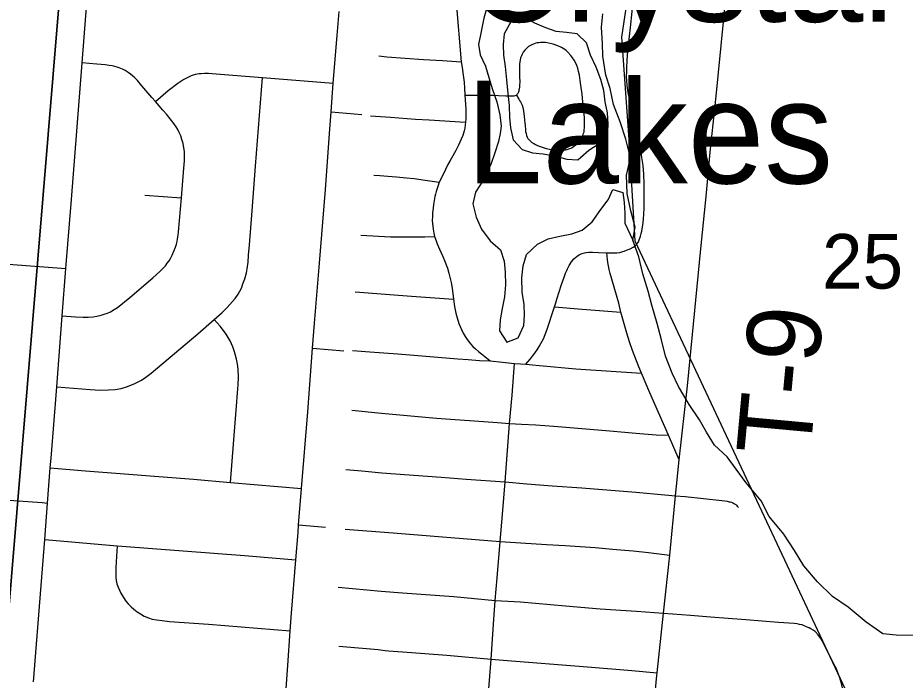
# Model space of a CAD drawing. Extents: x 0 to 1134, y 0 to 440.
# Drawn here: x 835.473 to 836.155, y 360.056 to 360.564 of the extents above; entities that cross this region are included whole.
import ezdxf

# ---------------------------------------------------------------- set-up
doc = ezdxf.new("R2010")
doc.units = 0
for name, color, linetype in [('GM_X_Minor_Lake', 7, 'Continuous'), ('GM_X_Minor_River', 7, 'Continuous'), ('GM_X_Rail_Line', 7, 'Continuous'), ('GM_X_Section', 7, 'Continuous'), ('GM_X_Section_Text', 7, 'Continuous'), ('GM_X_Township_Road', 7, 'Continuous'), ('GM_X_Township_Road_Text', 7, 'Continuous'), ('GM_X_Unincorporated_Text', 7, 'Continuous')]:
    doc.layers.add(name, color=color, linetype=linetype)

msp = doc.modelspace()

# ---------------------------------------------------------------- linework, layer by layer
at = {"layer": 'GM_X_Minor_Lake'}
for points in [[(835.85946, 360.56449), (835.85169, 360.56123), (835.84665, 360.55218), (835.84579, 360.54384), (835.84607, 360.53587), (835.84747, 360.52712), (835.84848, 360.51686), (835.84949, 360.50622), (835.85051, 360.4971), (835.85078, 360.48799), (835.85143, 360.48001), (835.8536, 360.47087), (835.86032, 360.4632), (835.86826, 360.46082), (835.87659, 360.45996), (835.88605, 360.45832), (835.89474, 360.45593), (835.90308, 360.45545), (835.91152, 360.46293), (835.91884, 360.46749)], [(835.91884, 360.46749), (835.92107, 360.46888), (835.92611, 360.47717), (835.92655, 360.48286), (835.9259, 360.4916), (835.92411, 360.49997), (835.92308, 360.50871), (835.92091, 360.51709), (835.91724, 360.52662), (835.9128, 360.53579), (835.90989, 360.54531), (835.90277, 360.55224), (835.89444, 360.5531), (835.88649, 360.55396), (835.87856, 360.55672), (835.87026, 360.56024), (835.86197, 360.5649), (835.85946, 360.56449)]]:
    msp.add_lwpolyline(points, dxfattribs=at)
at = {"layer": 'GM_X_Minor_River'}
for points in [[(835.83364, 360.57322), (835.83087, 360.56415), (835.82885, 360.55393), (835.82683, 360.54408), (835.82824, 360.53609), (835.83231, 360.52731), (835.83485, 360.51855), (835.83777, 360.5094), (835.84107, 360.49987), (835.84322, 360.48998), (835.84425, 360.48124), (835.84342, 360.47555), (835.8422, 360.4695), (835.83944, 360.4608), (835.83668, 360.45249), (835.83123, 360.44079), (835.82465, 360.43062), (835.82264, 360.42154), (835.82517, 360.41126), (835.82923, 360.4021), (835.83594, 360.39329), (835.84382, 360.38635), (835.84674, 360.37759), (835.8474, 360.36923), (835.84765, 360.35936), (835.84678, 360.35026), (835.84515, 360.34117), (835.84353, 360.33246), (835.84304, 360.32412), (835.84862, 360.31532), (835.85739, 360.31862), (835.86167, 360.32806), (835.86215, 360.33602), (835.86188, 360.34438), (835.86048, 360.35388), (835.86024, 360.36489), (835.86111, 360.37399), (835.86387, 360.38269), (835.87231, 360.39055), (835.88033, 360.39462), (835.88946, 360.39679), (835.89858, 360.39857), (835.90658, 360.40151), (835.91424, 360.40786), (835.92081, 360.41727), (835.92659, 360.42479), (835.9301, 360.43271), (835.93765, 360.43034), (835.9387, 360.42274), (835.93935, 360.41438), (835.93926, 360.40679), (835.94554, 360.3938)], [(836.16738, 360.09003), (836.14767, 360.09028), (836.13744, 360.09155), (836.12466, 360.10043), (836.11077, 360.112), (836.09874, 360.12012), (836.08712, 360.13127), (836.07666, 360.14355), (836.0696, 360.1554), (836.06142, 360.16803), (836.05021, 360.18146), (836.04391, 360.19368), (836.03233, 360.20749), (836.02488, 360.21783), (836.01779, 360.22741), (836.00804, 360.23626), (836.0021, 360.24621), (835.99653, 360.25577), (835.98871, 360.26763), (835.98054, 360.2814), (835.97574, 360.2917), (835.9706, 360.30468), (835.96734, 360.31724), (835.96408, 360.32981), (835.96009, 360.3439), (835.95718, 360.35456), (835.95318, 360.3679), (835.94993, 360.38085), (835.94554, 360.3938), (835.94718, 360.40365), (835.94393, 360.41622), (835.94106, 360.42954), (835.94047, 360.44359), (835.94367, 360.45683), (835.94006, 360.4713), (835.93568, 360.48464), (835.93054, 360.49799), (835.92803, 360.51017), (835.92475, 360.52046), (835.92227, 360.53491), (835.92202, 360.54478), (835.92142, 360.55732), (835.9223, 360.56755)], [(835.94554, 360.3938), (835.94718, 360.40365), (835.94393, 360.41622), (835.94106, 360.42954), (835.94047, 360.44359), (835.94367, 360.45683), (835.94006, 360.4713), (835.93568, 360.48464), (835.93054, 360.49799), (835.92803, 360.51017), (835.92475, 360.52046), (835.92227, 360.53491), (835.92202, 360.54478), (835.92142, 360.55732), (835.9223, 360.56755)]]:
    msp.add_lwpolyline(points, dxfattribs=at)
at = {"layer": 'GM_X_Rail_Line'}
msp.add_lwpolyline([(835.79037, 363.32662), (835.76985, 363.15893), (835.76808, 363.11492), (835.63138, 361.80215), (835.63138, 361.77615), (835.80422, 361.05627), (835.85095, 360.90095), (835.88272, 360.79696), (835.93761, 360.71899), (835.95567, 360.66991), (835.94422, 360.59952), (835.93664, 360.54949), (835.94225, 360.47093), (835.94699, 360.39321), (836.15705, 359.9453), (836.1839, 359.91025), (836.20697, 359.89712), (836.2484, 359.8987)], dxfattribs=at)
at = {"layer": 'GM_X_Section'}
for points in [[(834.52097, 361.03848), (834.52187, 361.04717), (835.53634, 360.95691), (835.45216, 359.94385), (834.43322, 360.03683)], [(835.53634, 360.95691), (836.54712, 360.85081), (836.45669, 359.84923), (835.48391, 359.94065), (835.45216, 359.94385)]]:
    msp.add_lwpolyline(points, close=True, dxfattribs=at)
at = {"layer": 'GM_X_Township_Road'}
for p, q in [((835.8097, 360.57609), (835.81364, 360.53072)), ((835.66094, 360.51864), (835.71541, 360.51435)), ((835.71365, 360.49218), (835.71541, 360.51435)), ((835.71365, 360.49218), (835.7374, 360.49026)), ((835.57067, 360.42836), (835.5987, 360.42623)), ((835.50728, 360.33563), (835.51011, 360.37186)), ((835.503, 360.28115), (835.50728, 360.33563)), ((835.69943, 360.31071), (835.72349, 360.30874)), ((835.84746, 360.20809), (835.85064, 360.25286)), ((835.98113, 360.22508), (835.97285, 360.24389)), ((835.49596, 360.19187), (835.49809, 360.21884)), ((835.63639, 360.20767), (835.69103, 360.20303)), ((835.68877, 360.17504), (835.69103, 360.20303)), ((835.97377, 360.1519), (835.97819, 360.19736)), ((835.49376, 360.16398), (835.49596, 360.19187)), ((835.68877, 360.17504), (835.70943, 360.17321)), ((835.4851, 360.05464), (835.49376, 360.16398)), ((835.49376, 360.16398), (835.54943, 360.15911)), ((835.96904, 360.10736), (835.97377, 360.1519)), ((835.96418, 360.06149), (835.96904, 360.10736))]:
    msp.add_line(p, q, dxfattribs=at)
for points in [[(835.98113, 360.22508), (835.98734, 360.28188), (835.99766, 360.38696), (836.00172, 360.42715), (836.00481, 360.46117), (836.00939, 360.50439), (836.0206, 360.61864), (836.02254, 360.64026), (836.02535, 360.66973)], [(835.52256, 360.5298), (835.52671, 360.58252), (835.52686, 360.58445)], [(835.92548, 360.38386), (835.9286, 360.38386), (835.93123, 360.38397), (835.93316, 360.38405), (835.93541, 360.38435), (835.93704, 360.3847), (835.93769, 360.38492), (835.93864, 360.38522), (835.94068, 360.38602), (835.94341, 360.38718), (835.94572, 360.38845), (835.94693, 360.38922), (835.94823, 360.39043), (835.94877, 360.39104), (835.94916, 360.39155), (835.9497, 360.39247), (835.95008, 360.39331), (835.9504, 360.39401), (835.95086, 360.39526), (835.95131, 360.39672), (835.95189, 360.39887), (835.95228, 360.40066), (835.95263, 360.40234), (835.95312, 360.40535), (835.9536, 360.40975), (835.95393, 360.4139), (835.95409, 360.41796), (835.95417, 360.4261), (835.95409, 360.4366), (835.95377, 360.44449), (835.95328, 360.45092), (835.95245, 360.45719), (835.95185, 360.46094), (835.95138, 360.46382), (835.94994, 360.47121), (835.94905, 360.47533), (835.94745, 360.48217), (835.94579, 360.48925), (835.9441, 360.49672), (835.94217, 360.5058), (835.94139, 360.51012), (835.94099, 360.51301), (835.94074, 360.51614), (835.94063, 360.51951), (835.94071, 360.52299), (835.94078, 360.52633), (835.94109, 360.53149), (835.94144, 360.53589), (835.94214, 360.54379), (835.94352, 360.55704), (835.9461, 360.58185)], [(835.71541, 360.51435), (835.71829, 360.55076), (835.71981, 360.56931)], [(835.81651, 360.50513), (835.82451, 360.50517), (835.83087, 360.5051), (835.83802, 360.50492), (835.84216, 360.50476), (835.84783, 360.50453), (835.85214, 360.50451), (835.85329, 360.50454), (835.85429, 360.50463), (835.85505, 360.50479), (835.85598, 360.50513), (835.85795, 360.50196), (835.85849, 360.50105), (835.85917, 360.49989), (835.85973, 360.49878), (835.86033, 360.49729), (835.86087, 360.49554), (835.86137, 360.49299), (835.86199, 360.48862), (835.86254, 360.48359), (835.86269, 360.48172), (835.86294, 360.47871), (835.86311, 360.47727), (835.86341, 360.47549), (835.86376, 360.47412), (835.86425, 360.47287), (835.86491, 360.47182), (835.8656, 360.47094), (835.86636, 360.4702), (835.86703, 360.46955), (835.86798, 360.46881), (835.86938, 360.46794), (835.87064, 360.46726), (835.87222, 360.46648), (835.87423, 360.46568), (835.87658, 360.46487), (835.87875, 360.46419), (835.88152, 360.46349), (835.88373, 360.46319), (835.88605, 360.46286), (835.88941, 360.46263), (835.89168, 360.46273), (835.89372, 360.46304), (835.89494, 360.4633), (835.89693, 360.46401), (835.89847, 360.46471), (835.90024, 360.46578), (835.90164, 360.46677), (835.90308, 360.46812), (835.90395, 360.46913), (835.90484, 360.47024), (835.90584, 360.47178), (835.90657, 360.47319), (835.90727, 360.47484), (835.90766, 360.47597), (835.90794, 360.47702), (835.90817, 360.47849), (835.9083, 360.48006), (835.90842, 360.4824), (835.90836, 360.48491), (835.90818, 360.48814), (835.90765, 360.49401), (835.90639, 360.50588), (835.9055, 360.51265), (835.90506, 360.51642), (835.90436, 360.52044), (835.90382, 360.52319), (835.90312, 360.52571), (835.90232, 360.52791), (835.90128, 360.53017), (835.90031, 360.53203), (835.89869, 360.53438), (835.89777, 360.53558), (835.89563, 360.5381), (835.89434, 360.53925), (835.89324, 360.54014), (835.89203, 360.54095), (835.89062, 360.54171), (835.88777, 360.54295), (835.88433, 360.54414), (835.88182, 360.54476), (835.87972, 360.54514), (835.87829, 360.54539), (835.87589, 360.54548), (835.87464, 360.54548), (835.87333, 360.54535), (835.87204, 360.54515), (835.87104, 360.5449), (835.86956, 360.54442), (835.86796, 360.54375), (835.86673, 360.54314), (835.86538, 360.54232), (835.86417, 360.54135), (835.86317, 360.54049), (835.8624, 360.53967), (835.86125, 360.53799), (835.86042, 360.53648), (835.85986, 360.53531), (835.85926, 360.5336), (835.85882, 360.53201), (835.85856, 360.53057), (835.85835, 360.52897), (835.85827, 360.52748), (835.85827, 360.52625), (835.85832, 360.52282), (835.85846, 360.51937), (835.85862, 360.51504), (835.85849, 360.51301), (835.85841, 360.51198), (835.85831, 360.5113), (835.85816, 360.50998), (835.858, 360.50912), (835.85782, 360.50819), (835.85763, 360.50736), (835.85721, 360.50632), (835.8562, 360.50529)], [(835.75043, 360.53513), (835.75662, 360.53457), (835.78455, 360.53252), (835.79914, 360.53162), (835.81364, 360.53072)], [(835.51011, 360.37186), (835.51431, 360.425), (835.52256, 360.5298)], [(835.57888, 360.50011), (835.57608, 360.50337), (835.56839, 360.51232), (835.565, 360.51624), (835.56289, 360.51841), (835.56121, 360.51995), (835.55959, 360.52127), (835.5579, 360.52256), (835.55554, 360.52396), (835.55348, 360.52499), (835.55105, 360.52596), (835.54952, 360.52652), (835.54775, 360.52701), (835.54555, 360.5275), (835.54316, 360.52788), (835.54027, 360.52832), (835.53711, 360.5286), (835.53374, 360.52888), (835.5279, 360.5293), (835.52256, 360.5298)], [(835.81364, 360.53072), (835.81429, 360.52637), (835.81512, 360.52046), (835.81577, 360.51511), (835.81614, 360.51049), (835.81651, 360.50513)], [(835.57888, 360.50011), (835.58863, 360.50863), (835.59612, 360.51424), (835.59977, 360.51674), (835.60143, 360.51769), (835.60282, 360.51846), (835.60491, 360.51941), (835.60647, 360.52008), (835.60802, 360.52062), (835.60958, 360.52109), (835.61079, 360.52136), (835.61241, 360.52164), (835.61384, 360.52177), (835.61654, 360.52191), (835.61951, 360.52184), (835.62235, 360.52171), (835.6383, 360.52043), (835.66094, 360.51864)], [(835.6239, 360.33282), (835.63009, 360.33826), (835.63394, 360.34207), (835.63799, 360.34665), (835.63998, 360.349), (835.64224, 360.35218), (835.6449, 360.35696), (835.64604, 360.36014), (835.64736, 360.36397), (835.64875, 360.36852), (835.64928, 360.37171), (835.64994, 360.37675), (835.65037, 360.38208), (835.65101, 360.39004), (835.65298, 360.41634), (835.65567, 360.45052), (835.66094, 360.51864)], [(835.5987, 360.42623), (835.60063, 360.44897), (835.60108, 360.45465), (835.60121, 360.45779), (835.60121, 360.45961), (835.60107, 360.46183), (835.60069, 360.46471), (835.60006, 360.46792), (835.59919, 360.47097), (835.59822, 360.47383), (835.59712, 360.47647), (835.59592, 360.47868), (835.59469, 360.48076), (835.59292, 360.48318), (835.59018, 360.48677), (835.58719, 360.49043), (835.58459, 360.49346), (835.57888, 360.50011)], [(835.81651, 360.50513), (835.81719, 360.4945), (835.81709, 360.48693), (835.81696, 360.48424)], [(835.69943, 360.31071), (835.70087, 360.33003), (835.70461, 360.37307), (835.70933, 360.43259), (835.7127, 360.47905), (835.71365, 360.49218)], [(835.7439, 360.4891), (835.75926, 360.48815), (835.77861, 360.48673), (835.78893, 360.48604), (835.81696, 360.48424)], [(835.81696, 360.48424), (835.81676, 360.48232), (835.81636, 360.47978), (835.81592, 360.47777), (835.81542, 360.47577), (835.81479, 360.47402), (835.81361, 360.4712), (835.81157, 360.4667), (835.80957, 360.46254), (835.80627, 360.45673), (835.80487, 360.45436), (835.80341, 360.4518), (835.80151, 360.44797), (835.79969, 360.44415), (835.79682, 360.43824)], [(835.74654, 360.44365), (835.75117, 360.44343), (835.75719, 360.44295), (835.76392, 360.4424), (835.77153, 360.44169), (835.77739, 360.44105), (835.78584, 360.4399), (835.79682, 360.43824)], [(835.79682, 360.43824), (835.79566, 360.43486), (835.79451, 360.43106), (835.79395, 360.42914), (835.79347, 360.42711), (835.79283, 360.4241), (835.79236, 360.42117), (835.79197, 360.41833), (835.79164, 360.41471), (835.79148, 360.41174), (835.79143, 360.40898), (835.79157, 360.40627), (835.79173, 360.40433), (835.79206, 360.40205), (835.79259, 360.3991), (835.79314, 360.39641)], [(835.50728, 360.33563), (835.51751, 360.33493), (835.52323, 360.3346), (835.52714, 360.33459), (835.53087, 360.33483), (835.53387, 360.3353), (835.53712, 360.3361), (835.54021, 360.33705), (835.54211, 360.33776), (835.54431, 360.33877), (835.54718, 360.34037), (835.54962, 360.34194), (835.55926, 360.34969), (835.57683, 360.36489), (835.5822, 360.3696), (835.58425, 360.37158), (835.58647, 360.37412), (835.5879, 360.37594), (835.58924, 360.37784), (835.59029, 360.37961), (835.5917, 360.38228), (835.593, 360.38518), (835.59423, 360.3884), (835.59495, 360.39068), (835.5954, 360.39277), (835.5958, 360.39484), (835.59616, 360.39756), (835.59649, 360.40018), (835.5987, 360.42623)], [(835.73656, 360.39767), (835.75945, 360.39636), (835.77386, 360.39624), (835.78561, 360.39615), (835.79314, 360.39641)], [(835.79314, 360.39641), (835.79428, 360.39322), (835.79525, 360.39084), (835.79691, 360.3869), (835.79949, 360.38118), (835.80089, 360.37798), (835.80303, 360.37224), (835.8042, 360.36844), (835.80585, 360.36124), (835.80664, 360.35696), (835.80767, 360.34841)], [(835.88528, 360.34241), (835.88629, 360.3457), (835.88713, 360.34852), (835.88882, 360.35394), (835.8907, 360.35968), (835.89265, 360.36536), (835.89384, 360.36837), (835.89468, 360.37031), (835.89534, 360.37173), (835.89662, 360.37433), (835.89827, 360.37701), (835.90011, 360.37928), (835.90143, 360.38046), (835.90261, 360.3814), (835.90449, 360.38263), (835.90647, 360.38354), (835.90824, 360.38406), (835.90963, 360.38433), (835.91154, 360.38453), (835.91443, 360.38459), (835.9191, 360.3842), (835.92548, 360.38386)], [(835.93623, 360.33833), (835.93456, 360.34524), (835.92814, 360.36816), (835.92732, 360.37111), (835.92667, 360.37406), (835.92622, 360.37667), (835.92594, 360.37886), (835.92548, 360.38386)], [(835.45379, 360.37612), (835.46587, 360.37525), (835.51011, 360.37186)], [(835.73208, 360.35408), (835.77547, 360.35061), (835.80767, 360.34841)], [(835.80767, 360.34841), (835.80852, 360.34289), (835.80956, 360.33778), (835.81043, 360.33405), (835.81189, 360.3298), (835.81373, 360.3252), (835.8152, 360.32239), (835.81663, 360.31982), (835.81822, 360.31743), (835.82082, 360.31416), (835.82264, 360.31202), (835.82463, 360.31016), (835.82686, 360.30819), (835.82912, 360.30633), (835.83165, 360.30439), (835.83584, 360.30108)], [(835.86324, 360.29847), (835.8666, 360.30244), (835.86933, 360.30594), (835.87196, 360.30959), (835.87353, 360.31198), (835.87487, 360.31429), (835.87674, 360.31785), (835.87814, 360.32116), (835.87937, 360.32472), (835.88528, 360.34241)], [(835.88528, 360.34241), (835.90639, 360.34062), (835.93623, 360.33833)], [(835.95207, 360.29148), (835.94991, 360.29655), (835.94505, 360.30889), (835.94281, 360.3156), (835.94071, 360.32241), (835.93623, 360.33833)], [(835.503, 360.28115), (835.52879, 360.27904), (835.53639, 360.27861), (835.54276, 360.27874), (835.54781, 360.27914), (835.55246, 360.2798), (835.55667, 360.28106), (835.56249, 360.28328), (835.56802, 360.28616), (835.57145, 360.28843), (835.57565, 360.29156), (835.61137, 360.32178), (835.6239, 360.33282)], [(835.63639, 360.20767), (835.64015, 360.25353), (835.64105, 360.26625), (835.64182, 360.27649), (835.64226, 360.28261), (835.64251, 360.28857), (835.64224, 360.29441), (835.64171, 360.29866), (835.64105, 360.30238), (835.63945, 360.30809), (835.63813, 360.31181), (835.63626, 360.31632), (835.63321, 360.32151), (835.63028, 360.32549), (835.62859, 360.32761), (835.6239, 360.33282)], [(835.69103, 360.20303), (835.69579, 360.26195), (835.69943, 360.31071)], [(835.73021, 360.30886), (835.74336, 360.30799), (835.76507, 360.30633), (835.81102, 360.30254), (835.81899, 360.30195), (835.82776, 360.30137), (835.83584, 360.30108)], [(835.83584, 360.30108), (835.84538, 360.3001), (835.85443, 360.29903)], [(835.85064, 360.25286), (835.85266, 360.27469), (835.85443, 360.29903)], [(835.85443, 360.29903), (835.85922, 360.2987), (835.86324, 360.29847)], [(835.86324, 360.29847), (835.86849, 360.29808), (835.87366, 360.29747), (835.90153, 360.29499), (835.95207, 360.29148)], [(835.97285, 360.24389), (835.95844, 360.27658), (835.95207, 360.29148)], [(835.49809, 360.21884), (835.49868, 360.22628), (835.503, 360.28115)], [(835.72951, 360.26321), (835.75245, 360.26095), (835.77207, 360.25916), (835.79466, 360.25714), (835.84149, 360.2537), (835.85064, 360.25286)], [(835.85064, 360.25286), (835.85991, 360.25251), (835.87097, 360.25191), (835.88464, 360.25084), (835.90011, 360.24956), (835.92779, 360.24728), (835.94778, 360.24562), (835.96332, 360.24433), (835.97285, 360.24389)], [(835.97819, 360.19736), (835.9789, 360.20469), (835.98113, 360.22508)], [(835.49809, 360.21884), (835.52499, 360.21666), (835.60815, 360.21013), (835.63639, 360.20767)], [(835.72499, 360.21761), (835.73722, 360.21651), (835.75264, 360.21513), (835.79822, 360.21178), (835.81755, 360.21031), (835.84746, 360.20809)], [(835.84346, 360.16229), (835.8453, 360.18312), (835.84746, 360.20809)], [(835.84746, 360.20809), (835.8639, 360.20664), (835.88354, 360.20518), (835.90627, 360.20365), (835.94764, 360.20021), (835.97011, 360.19806), (835.97819, 360.19736)], [(835.44035, 360.19594), (835.49184, 360.19217), (835.49596, 360.19187)], [(835.97819, 360.19736), (835.98556, 360.19676), (836.01378, 360.19375), (836.0162, 360.19344), (836.01775, 360.19322), (836.01856, 360.19311), (836.01948, 360.19291), (836.02014, 360.19276), (836.02114, 360.19246), (836.02213, 360.19203), (836.02291, 360.19163), (836.02347, 360.1913), (836.02444, 360.19061), (836.02497, 360.19015), (836.02567, 360.18948), (836.0265, 360.18849)], [(835.68662, 360.14834), (835.68829, 360.16913), (835.68877, 360.17504)], [(835.72448, 360.17174), (835.76149, 360.16887), (835.84346, 360.16229)], [(835.54943, 360.15911), (835.54853, 360.14667), (835.54829, 360.14221), (835.54829, 360.13715), (835.54846, 360.13468), (835.54876, 360.13237), (835.54928, 360.12983), (835.55013, 360.12728), (835.55225, 360.12253), (835.55422, 360.11923), (835.55607, 360.11659), (835.55789, 360.1144), (835.56013, 360.1121), (835.56223, 360.11033), (835.5649, 360.10836), (835.56746, 360.10667), (835.57024, 360.10511), (835.57337, 360.10375), (835.57632, 360.1028), (835.57972, 360.10211), (835.58404, 360.10155), (835.58973, 360.10096), (835.61949, 360.09878), (835.6824, 360.09382)], [(835.54943, 360.15911), (835.55309, 360.15879), (835.64729, 360.15155), (835.68662, 360.14834)], [(835.83969, 360.11703), (835.84124, 360.13441), (835.84346, 360.16229)], [(835.84346, 360.16229), (835.87912, 360.15998), (835.89348, 360.15921), (835.91657, 360.15767), (835.92973, 360.15639), (835.9458, 360.15507), (835.95748, 360.15382), (835.97377, 360.1519)], [(835.6824, 360.09382), (835.68336, 360.10724), (835.68662, 360.14834)], [(835.71902, 360.12726), (835.75204, 360.12419), (835.76853, 360.12298), (835.80784, 360.1201), (835.83969, 360.11703)], [(835.83668, 360.07204), (835.83852, 360.09883), (835.83969, 360.11703)], [(835.83969, 360.11703), (835.85903, 360.11588), (835.89382, 360.11283), (835.9204, 360.11068), (835.94817, 360.10873), (835.96904, 360.10736)], [(835.96904, 360.10736), (835.98977, 360.10574), (836.00506, 360.10454), (836.03219, 360.10232), (836.05732, 360.10049), (836.0692, 360.09953), (836.07133, 360.09925), (836.07315, 360.09897), (836.07514, 360.09847), (836.07673, 360.09794), (836.07809, 360.09743), (836.08085, 360.09604)], [(835.67841, 360.03873), (835.6805, 360.06702), (835.6824, 360.09382)], [(836.10646, 360.05007), (836.10564, 360.0534), (836.10402, 360.05837), (836.10312, 360.06095), (836.10175, 360.06446), (836.09961, 360.06866), (836.09173, 360.08424), (836.08968, 360.08784), (836.08771, 360.09066), (836.08539, 360.09323), (836.08393, 360.09435), (836.08223, 360.09537), (836.08085, 360.09604)], [(835.71961, 360.08197), (835.74093, 360.08022), (835.74982, 360.07927), (835.75521, 360.07867), (835.7579, 360.0784), (835.77203, 360.07726), (835.80267, 360.07503), (835.83668, 360.07204)], [(835.83305, 360.02673), (835.83474, 360.04907), (835.83668, 360.07204)], [(835.83668, 360.07204), (835.8458, 360.07125), (835.91065, 360.06596), (835.94463, 360.06332), (835.96418, 360.06149)], [(835.95975, 360.01636), (835.96009, 360.01937), (835.96397, 360.05954), (835.96418, 360.06149)]]:
    msp.add_lwpolyline(points, dxfattribs=at)

# ---------------------------------------------------------------- texts
at = {"layer": 'GM_X_Section_Text'}
msp.add_text('25', height=0.041856, rotation=0.00001, dxfattribs=at).set_placement((836.09072, 360.35653))
at = {"layer": 'GM_X_Township_Road_Text'}
msp.add_text('T-9', height=0.056818, rotation=84.7627, dxfattribs=at).set_placement((836.08142, 360.22663))
at = {"layer": 'GM_X_Unincorporated_Text'}
for s, p in [('Crystal', (835.81738, 360.56143)), ('Lakes', (835.81738, 360.43726))]:
    msp.add_text(s, height=0.078977, rotation=0.00001, dxfattribs=at).set_placement(p)

doc.saveas('drawing.dxf')
